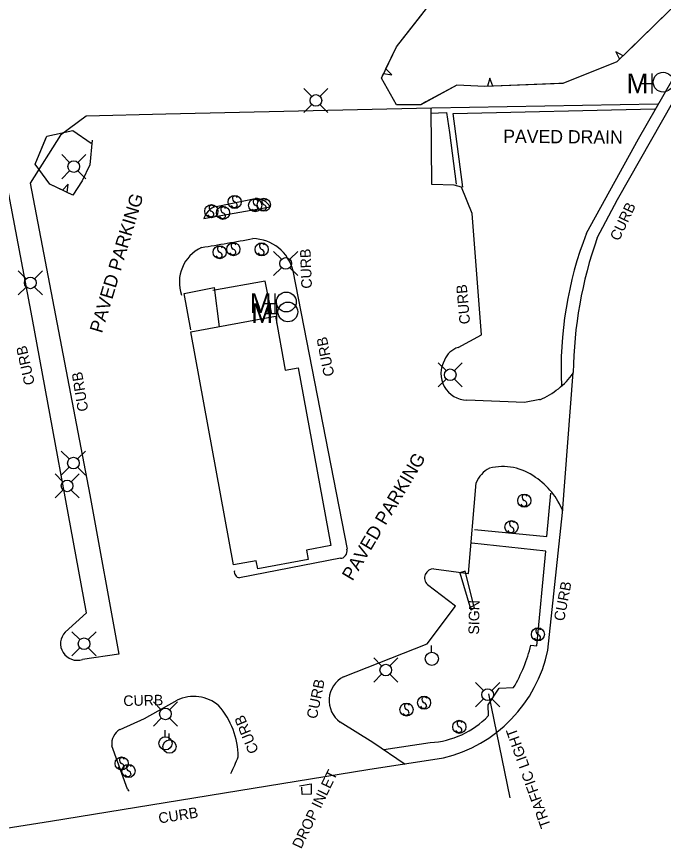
# Model space of a CAD drawing. Extents: x 978516 to 993312, y 1836504 to 1846212.
# Drawn here: x 980811.4 to 981056.7, y 1842395.6 to 1842711.2 of the extents above; entities that cross this region are included whole.
import ezdxf

# ---------------------------------------------------------------- set-up
doc = ezdxf.new("R2010")
doc.units = 0
for name, color, linetype in [('S_BUILDING', 7, 'Continuous'), ('S_CURB_ANNOT', 7, 'Continuous'), ('S_DROP_INLET', 7, 'Continuous'), ('S_DROP_INLET_ANNOT', 7, 'Continuous'), ('S_EDGE_PAVEMENT', 7, 'Continuous'), ('S_MANHOLE', 7, 'Continuous'), ('S_PARKING', 7, 'Continuous'), ('S_PARKING_ANNOT', 7, 'Continuous'), ('S_SIDE_DRAIN', 7, 'Continuous'), ('S_SIDE_DRAIN_ANNOT', 7, 'Continuous'), ('S_SIDEWALK', 7, 'Continuous'), ('S_SIGN', 7, 'Continuous'), ('S_SIGN_ANNOT', 7, 'Continuous'), ('S_TRAFFIC_SIGNAL_ANNOT', 7, 'Continuous'), ('S_TREE', 7, 'Continuous'), ('S_UTILITY_POLE', 7, 'Continuous')]:
    doc.layers.add(name, color=color, linetype=linetype)

msp = doc.modelspace()

# ---------------------------------------------------------------- linework, layer by layer
at = {"layer": 'S_BUILDING'}
for points in [[(980908.21, 1842598.49), (980905.73, 1842610.96), (980885.79, 1842607.39)], [(980877.53, 1842592.55), (980875, 1842606.27), (980886.27, 1842608.52), (980888.18, 1842593.58)]]:
    msp.add_lwpolyline(points, dxfattribs=at)
msp.add_lwpolyline([(980893.67, 1842503.41), (980877.45, 1842591.72), (980909.55, 1842597.62), (980913.31, 1842577.15), (980918.22, 1842578.05), (980930.58, 1842510.72), (980921.32, 1842509.02), (980921.98, 1842505.46), (980902.84, 1842501.95), (980902.28, 1842504.99)], close=True, dxfattribs=at)
at = {"layer": 'S_DROP_INLET'}
msp.add_lwpolyline([(980918.63, 1842419.74), (980923.06, 1842420.44), (980923.06, 1842416.57), (980919.74, 1842416.37), (980919.51, 1842419.19)], dxfattribs=at)
at = {"layer": 'S_EDGE_PAVEMENT'}
for points in [[(981031.55, 1842627.34), (981039.23, 1842641.83), (981060.58, 1842679.47), (981110.46, 1842767)], [(981012.83, 1842471.13), (981018.41, 1842523.29), (981022.5, 1842576.29)], [(980824.32, 1842406.28), (980944.59, 1842425.91), (980973.29, 1842430.24)], [(980524.62, 1842365.6), (980558.66, 1842367.27), (980597.02, 1842371.19), (980669.53, 1842381.26), (980744.06, 1842393.69), (980824.32, 1842406.28)]]:
    msp.add_lwpolyline(points, dxfattribs=at)
for centre, major_axis, ratio, start_param, end_param in [((981180.99, 1842574.54), (-113.32, -110.82), 0.999921, 5.16929, 5.497843), ((980960.93, 1842481.76), (20.64, -48.8), 0.999893, 6.118328, 7.251705)]:
    msp.add_ellipse(centre, major_axis=major_axis, ratio=ratio, start_param=start_param, end_param=end_param, dxfattribs=at)
at = {"layer": 'S_MANHOLE'}
for p, q in [((981052.38, 1842682.08), (981052.38, 1842689.58)), ((981048.2, 1842685.79), (981052.38, 1842685.79)), ((980909.5, 1842598.78), (980909.5, 1842606.28)), ((980905.32, 1842602.49), (980909.5, 1842602.49)), ((980910.09, 1842595.02), (980910.09, 1842602.53)), ((980905.91, 1842598.73), (980910.09, 1842598.73))]:
    msp.add_line(p, q, dxfattribs=at)
for centre in [(981056.57, 1842686.35), (980913.69, 1842603.05), (980914.28, 1842599.29)]:
    msp.add_circle(centre, 3.75, dxfattribs=at)
at = {"layer": 'S_PARKING'}
for points in [[(980887.08, 1842639.24), (980901.88, 1842642.3)], [(980907.56, 1842639.01), (980882.41, 1842634.5)], [(980936.86, 1842509.34), (980916.26, 1842614.83)], [(980969.66, 1842501.96), (980982.77, 1842500.13), (980985.72, 1842534.55)], [(980934.2, 1842505.94), (980895.99, 1842498.54)], [(980935.36, 1842460.99), (980967.1, 1842473.51), (980977.88, 1842487.83), (980967.17, 1842495.91)], [(980850.63, 1842441.03), (980859.88, 1842445.2), (980872.24, 1842452.12)], [(980958.71, 1842427.81), (980946.51, 1842436.13), (980934.07, 1842443.85)], [(980853.46, 1842418.39), (980847.49, 1842434.9)]]:
    msp.add_lwpolyline(points, dxfattribs=at)
for centre, major_axis, ratio, start_param, end_param in [((980901.96, 1842635.72), (-5.8, 3.1), 0.999538, 4.150074, 5.214841), ((980888.53, 1842633.41), (-5.68, -2.79), 0.947506, 4.508595, 5.62359), ((980733.88, 1843516.81), (1075.22, 173.66), 0.831132, 4.715509, 4.733637), ((980900.82, 1842611.18), (-7.8, 13.82), 0.999545, 4.430589, 5.756092), ((980887.48, 1842610.62), (-7.82, -12.18), 0.988235, 4.141992, 5.629403), ((980995.99, 1842520.73), (-19.25, 6.2), 0.986253, 4.374697, 5.286284), ((980994.83, 1842532.01), (-8.57, -5.2), 0.901415, 4.650783, 5.413506), ((980993.56, 1842514.3), (-19.71, 18.75), 0.978129, 4.272363, 4.889969), ((980934.93, 1842508.2), (0.98, 2.18), 0.703546, 3.296237, 5.544324), ((980896, 1842500.48), (1.72, -1.19), 0.902648, 3.42691, 5.2668), ((980969.51, 1842498.49), (-1.09, -3.31), 0.977699, 3.419053, 5.855111), ((980940, 1842452.02), (-5.93, -8.17), 0.999834, 4.247081, 6.282957), ((980878.56, 1842439.17), (-10.53, -9.89), 0.996769, 3.232884, 4.412907), ((980870.04, 1842432.13), (-9.81, 25.91), 0.904231, 4.330372, 5.093024), ((980853.08, 1842435.84), (-2.3, -5.52), 0.928617, 4.015662, 5.242393), ((980842.26, 1842450.52), (25.88, 51.05), 0.991344, 4.703144, 4.823816), ((980878.25, 1842434.19), (46.63, -43.85), 0.447951, 4.599041, 4.61275)]:
    msp.add_ellipse(centre, major_axis=major_axis, ratio=ratio, start_param=start_param, end_param=end_param, dxfattribs=at)
at = {"layer": 'S_SIDE_DRAIN'}
for points in [[(981054.53, 1842678.06), (980968.82, 1842676.49)], [(980968.39, 1842674.65), (980974.38, 1842674.85), (980975.6, 1842667.31), (980978.07, 1842647.73)], [(980980.68, 1842646.51), (980976.96, 1842674.54), (981053.46, 1842676.2)]]:
    msp.add_lwpolyline(points, dxfattribs=at)
at = {"layer": 'S_SIDEWALK'}
for points in [[(981027.52, 1842629.11), (981047.19, 1842664.94), (981106.16, 1842767.52), (981121.33, 1842795.8), (981134.18, 1842821.16)], [(980978.84, 1842585.8), (980987.69, 1842590.55), (980984.14, 1842636.64), (980980.1, 1842646.57), (980977.35, 1842647.35), (980968.91, 1842647.53), (980968.67, 1842676.46), (980868.03, 1842674.25), (980837.84, 1842673.51), (980828.02, 1842666.26), (980816.57, 1842648.09), (980839.21, 1842529.97), (980850.2, 1842469.57), (980836.38, 1842467.56)], [(980829.85, 1842477.96), (980837.9, 1842485.24), (980817.29, 1842597.14), (980806.75, 1842653.32), (980805.3, 1842653.29), (980794.4, 1842635.84), (980776.08, 1842633.32), (980752.36, 1842656.22), (980651.09, 1842637.12), (980652.36, 1842630.03)], [(981009.87, 1842566.03), (981004.02, 1842564.98), (980982.17, 1842565.83)], [(980985, 1842516.78), (981012.43, 1842514.22), (981013.96, 1842530.54)], [(981006.42, 1842473), (981008.72, 1842472.79), (981012.05, 1842508.62), (980984.09, 1842511.63)], [(980990.29, 1842446.16), (980990.26, 1842450.32), (980994.41, 1842456.7), (980999.86, 1842456.89)], [(980950.63, 1842433.39), (980968.28, 1842436.06)]]:
    msp.add_lwpolyline(points, dxfattribs=at)
msp.add_arc((980980.97, 1842578.36), 7.73, 106.0219, 159.8527, dxfattribs=at)
for centre, major_axis, ratio, start_param, end_param in [((981157.25, 1842578.77), (-52.54, -130.59), 0.988615, 4.724682, 5.143877), ((980982.4, 1842575.93), (-1.64, -9.97), 0.996873, 4.346081, 6.424342), ((980998.11, 1842593.71), (25.91, 15.57), 0.994921, 4.573682, 5.113944), ((980834.41, 1842473.58), (1.05, -6.24), 0.999254, 3.781569, 6.433024), ((980949.71, 1842486.43), (33.27, 48.58), 0.988426, 4.779839, 5.07656), ((980966.41, 1842468.56), (32.31, 7.6), 0.98053, 4.541897, 5.289406)]:
    msp.add_ellipse(centre, major_axis=major_axis, ratio=ratio, start_param=start_param, end_param=end_param, dxfattribs=at)
at = {"layer": 'S_SIGN'}
msp.add_lwpolyline([(980985.06, 1842487.06), (980981.45, 1842501.06), (980979.44, 1842500.37), (980983.66, 1842486.32), (980985.17, 1842487.24)], dxfattribs=at)
for centre in [(980894.11, 1842640.96), (980901.88, 1842639.71), (980905.16, 1842639.91), (980885.27, 1842637.47), (980889.68, 1842636.84), (980888.42, 1842621.9), (980893.61, 1842623.03), (980904.34, 1842622.99), (981003.93, 1842527.77), (980999.06, 1842517.75), (981009.09, 1842477.09), (980965.93, 1842451.18), (980959.28, 1842448.57), (980979.29, 1842442.03), (980851.25, 1842428.13), (980853.84, 1842425.32)]:
    msp.add_circle(centre, 2.49, dxfattribs=at)
for centre, radius, start, end in [((980894.8, 1842642.29), 1.5, 167.1196, 241.9813), ((980894.19, 1842642.23), 0.95, 16.5258, 156.8957), ((980901.95, 1842640.98), 0.95, 16.5258, 156.8957), ((980905.23, 1842641.18), 0.95, 16.5258, 156.8957), ((980885.96, 1842638.8), 1.5, 167.1196, 241.9813), ((980885.34, 1842638.74), 0.95, 16.5258, 156.8957), ((980890.36, 1842638.16), 1.5, 167.1196, 241.9813), ((980889.75, 1842638.11), 0.95, 16.5258, 156.8957), ((980893.96, 1842640.14), 1.28, 204.641, 335.359), ((980893.7, 1842639.62), 1.4, 358.6529, 73.7063), ((980902.57, 1842641.04), 1.5, 167.1196, 241.9813), ((980901.47, 1842638.37), 1.4, 358.6529, 73.7063), ((980905, 1842639.09), 1.28, 204.641, 335.359), ((980905.84, 1842641.23), 1.5, 167.1196, 241.9813), ((980904.74, 1842638.57), 1.4, 358.6529, 73.7063), ((980885.12, 1842636.65), 1.28, 204.641, 335.359), ((980884.86, 1842636.13), 1.4, 358.6529, 73.7063), ((980889.52, 1842636.01), 1.28, 204.641, 335.359), ((980889.26, 1842635.5), 1.4, 358.6529, 73.7063), ((980901.73, 1842638.89), 1.28, 204.641, 335.359), ((980889.1, 1842623.22), 1.5, 167.1196, 241.9813), ((980888.49, 1842623.17), 0.95, 16.5258, 156.8957), ((980894.29, 1842624.36), 1.5, 167.1196, 241.9813), ((980893.68, 1842624.3), 0.95, 16.5258, 156.8957), ((980893.19, 1842621.69), 1.4, 358.6529, 73.7063), ((980905.02, 1842624.32), 1.5, 167.1196, 241.9813), ((980904.41, 1842624.26), 0.95, 16.5258, 156.8957), ((980903.93, 1842621.65), 1.4, 358.6529, 73.7063), ((980888.27, 1842621.07), 1.28, 204.641, 335.359), ((980888.01, 1842620.56), 1.4, 358.6529, 73.7063), ((980893.45, 1842622.21), 1.28, 204.641, 335.359), ((980904.19, 1842622.17), 1.28, 204.641, 335.359), ((981004.62, 1842529.09), 1.5, 167.1196, 241.9813), ((981004.01, 1842529.04), 0.95, 16.5258, 156.8957), ((981003.78, 1842526.95), 1.28, 204.641, 335.359), ((981003.52, 1842526.43), 1.4, 358.6529, 73.7063), ((980999.75, 1842519.07), 1.5, 167.1196, 241.9813), ((980999.14, 1842519.02), 0.95, 16.5258, 156.8957), ((980998.91, 1842516.93), 1.28, 204.641, 335.359), ((980998.65, 1842516.41), 1.4, 358.6529, 73.7063), ((981009.77, 1842478.42), 1.5, 167.1196, 241.9813), ((981009.16, 1842478.36), 0.95, 16.5258, 156.8957), ((981008.94, 1842476.27), 1.28, 204.641, 335.359), ((981008.68, 1842475.75), 1.4, 358.6529, 73.7063), ((980966.61, 1842452.51), 1.5, 167.1196, 241.9813), ((980966, 1842452.45), 0.95, 16.5258, 156.8957), ((980959.96, 1842449.9), 1.5, 167.1196, 241.9813), ((980959.35, 1842449.84), 0.95, 16.5258, 156.8957), ((980965.77, 1842450.36), 1.28, 204.641, 335.359), ((980965.51, 1842449.84), 1.4, 358.6529, 73.7063), ((980959.12, 1842447.75), 1.28, 204.641, 335.359), ((980958.86, 1842447.23), 1.4, 358.6529, 73.7063), ((980979.97, 1842443.36), 1.5, 167.1196, 241.9813), ((980979.36, 1842443.3), 0.95, 16.5258, 156.8957), ((980979.13, 1842441.21), 1.28, 204.641, 335.359), ((980978.87, 1842440.69), 1.4, 358.6529, 73.7063), ((980851.33, 1842429.4), 0.95, 16.5258, 156.8957), ((980851.94, 1842429.45), 1.5, 167.1196, 241.9813), ((980850.84, 1842426.79), 1.4, 358.6529, 73.7063), ((980853.91, 1842426.59), 0.95, 16.5258, 156.8957), ((980851.1, 1842427.3), 1.28, 204.641, 335.359), ((980853.69, 1842424.5), 1.28, 204.641, 335.359), ((980854.53, 1842426.64), 1.5, 167.1196, 241.9813), ((980853.43, 1842423.98), 1.4, 358.6529, 73.7063)]:
    msp.add_arc(centre, radius, start, end, dxfattribs=at)
at = {"layer": 'S_TREE'}
for p, q in [((981041.41, 1842696.39), (981038.64, 1842697.88)), ((981038.64, 1842697.88), (981040, 1842695.02)), ((980950.59, 1842689.62), (980953.7, 1842689.18)), ((980953.7, 1842689.18), (980951.44, 1842691.4)), ((980990.92, 1842687.82), (980990.01, 1842684.79)), ((980991.98, 1842684.86), (980990.92, 1842687.82)), ((980830.98, 1842647.69), (980828.77, 1842645.42)), ((980830.55, 1842644.58), (980830.98, 1842647.69))]:
    msp.add_line(p, q, dxfattribs=at)
for points in [[(980989.44, 1842722.32), (981031.7, 1842724.95), (981040.68, 1842730.39), (981046.28, 1842742.05), (981052.48, 1842762.95), (981056.17, 1842779.93), (981064.5, 1842786.04), (981079.94, 1842780.75), (981087.04, 1842766.99), (981080.73, 1842748.79), (981062.74, 1842717.21), (981039.04, 1842694.09), (981018.5, 1842685.87), (980988.93, 1842684.75), (980978.38, 1842685.22), (980964.65, 1842677.82), (980955.47, 1842677.72), (980949.76, 1842687.92), (980955.46, 1842699.77), (980970.57, 1842719.07), (980986.58, 1842722.58)], [(980951.44, 1842691.4), (980955.46, 1842699.77), (980965.14, 1842712.14)], [(981059.3, 1842713.85), (981041.41, 1842696.39)], [(981040, 1842695.02), (981039.04, 1842694.09), (981018.5, 1842685.87), (981016.96, 1842685.81)], [(980966.62, 1842678.88), (980964.65, 1842677.82), (980955.47, 1842677.72), (980949.76, 1842687.92), (980950.59, 1842689.62)], [(981016.96, 1842685.81), (980991.98, 1842684.86)], [(980990.01, 1842684.79), (980988.93, 1842684.75), (980978.38, 1842685.22), (980966.62, 1842678.88)], [(980840.12, 1842664.32), (980839.23, 1842655), (980836.33, 1842648.98), (980832.73, 1842643.55), (980824.01, 1842647.67), (980818.42, 1842655.32), (980822.85, 1842665.85), (980832.74, 1842668.07), (980839.75, 1842663.28)], [(980822.4, 1842664.77), (980822.85, 1842665.85), (980832.74, 1842668.07), (980839.75, 1842663.28)], [(980828.77, 1842645.42), (980824.01, 1842647.67), (980818.42, 1842655.32), (980822.4, 1842664.77)], [(980840.12, 1842664.32), (980839.23, 1842655), (980836.33, 1842648.98), (980832.73, 1842643.55), (980830.55, 1842644.58)]]:
    msp.add_lwpolyline(points, dxfattribs=at)
at = {"layer": 'S_UTILITY_POLE'}
for p, q in [((980923.3, 1842680.99), (980920.32, 1842683.98)), ((980926.48, 1842680.99), (980929.46, 1842683.98)), ((980923.3, 1842677.82), (980920.32, 1842674.83)), ((980926.48, 1842677.82), (980929.46, 1842674.83)), ((980831.49, 1842655.94), (980828.51, 1842658.92)), ((980834.67, 1842655.94), (980837.65, 1842658.92)), ((980831.49, 1842652.76), (980828.51, 1842649.78)), ((980834.67, 1842652.76), (980837.65, 1842649.78)), ((980911.85, 1842619.22), (980908.86, 1842622.21)), ((980915.02, 1842619.22), (980918.01, 1842622.21)), ((980815.04, 1842611.88), (980812.06, 1842614.87)), ((980818.22, 1842611.88), (980821.21, 1842614.87)), ((980911.85, 1842616.05), (980908.86, 1842613.06)), ((980915.02, 1842616.05), (980918.01, 1842613.06)), ((980815.04, 1842608.7), (980812.06, 1842605.72)), ((980818.22, 1842608.7), (980821.21, 1842605.72)), ((980974.25, 1842577.04), (980971.27, 1842580.02)), ((980977.43, 1842577.04), (980980.42, 1842580.02)), ((980974.25, 1842573.86), (980971.27, 1842570.87)), ((980977.43, 1842573.86), (980980.42, 1842570.87)), ((980831.36, 1842543.56), (980828.38, 1842546.55)), ((980834.54, 1842543.56), (980837.53, 1842546.55)), ((980828.98, 1842534.95), (980826, 1842537.94)), ((980831.36, 1842540.39), (980828.38, 1842537.4)), ((980832.16, 1842534.95), (980835.14, 1842537.94)), ((980834.54, 1842540.39), (980837.53, 1842537.4)), ((980828.98, 1842531.78), (980826, 1842528.79)), ((980832.16, 1842531.78), (980835.14, 1842528.79)), ((980835.39, 1842475.1), (980832.41, 1842478.08)), ((980838.57, 1842475.1), (980841.55, 1842478.08)), ((980835.39, 1842471.92), (980832.41, 1842468.93)), ((980838.57, 1842471.92), (980841.55, 1842468.93)), ((980968.71, 1842470.36), (980968.71, 1842472.84)), ((980949.83, 1842465.14), (980946.84, 1842468.13)), ((980953, 1842465.14), (980955.99, 1842468.13)), ((980949.83, 1842461.96), (980946.84, 1842458.98)), ((980953, 1842461.96), (980955.99, 1842458.98)), ((980988.45, 1842455.81), (980985.47, 1842458.79)), ((980991.63, 1842455.81), (980994.61, 1842458.79)), ((980988.45, 1842452.63), (980985.47, 1842449.65)), ((980991.63, 1842452.63), (980994.61, 1842449.65)), ((980866.25, 1842448.52), (980863.27, 1842451.5)), ((980869.43, 1842448.52), (980872.41, 1842451.5)), ((980866.25, 1842445.34), (980863.27, 1842442.35)), ((980869.43, 1842445.34), (980872.41, 1842442.35)), ((980867.74, 1842438.32), (980867.74, 1842440.8)), ((980869.25, 1842437.06), (980869.25, 1842439.54))]:
    msp.add_line(p, q, dxfattribs=at)
msp.add_lwpolyline([(980990.29, 1842454.57), (980998.47, 1842415.07)], dxfattribs=at)
for centre, radius in [((980924.9, 1842679.41), 2.21), ((980833.09, 1842654.36), 2.21), ((980913.44, 1842617.64), 2.21), ((980816.64, 1842610.3), 2.21), ((980975.85, 1842575.45), 2.21), ((980832.96, 1842541.98), 2.21), ((980830.58, 1842533.37), 2.21), ((980836.99, 1842473.52), 2.21), ((980968.85, 1842467.84), 2.5), ((980951.42, 1842463.56), 2.21), ((980990.05, 1842454.23), 2.21), ((980867.85, 1842446.94), 2.21), ((980867.88, 1842435.8), 2.5), ((980869.4, 1842434.55), 2.5)]:
    msp.add_circle(centre, radius, dxfattribs=at)

# ---------------------------------------------------------------- texts
at = {"layer": 'S_CURB_ANNOT'}
for rotation, p in [(64.6211, (981039.82, 1842625.88)), (92.1551, (980923.42, 1842608.18)), (95.1111, (980983.41, 1842594.8)), (101.1492, (980931.93, 1842575.27)), (102.6384, (980818.39, 1842572.03)), (99.1726, (980838.64, 1842561.88)), (79.1315, (981019.01, 1842481.87)), (78.3683, (980925.24, 1842444.82)), (1.2221, (980851.92, 1842449.9)), (112.4459, (980903.32, 1842432.88)), (8.9093, (980865.53, 1842405.38))]:
    msp.add_text('CURB', height=4, rotation=rotation, dxfattribs=at).set_placement(p)
at = {"layer": 'S_DROP_INLET_ANNOT'}
msp.add_text('DROP INLET', height=4, rotation=64.3321, dxfattribs=at).set_placement((980919.32, 1842395.54))
at = {"layer": 'S_MANHOLE'}
for p in [(981042.69, 1842682.17), (980899.81, 1842598.87), (980900.4, 1842595.12)]:
    msp.add_text('M', height=7.46, dxfattribs=at).set_placement(p)
at = {"layer": 'S_PARKING_ANNOT'}
for rotation, p in [(73.2231, (980843.8, 1842590.98)), (59.2574, (980938.77, 1842497.05))]:
    msp.add_text('PAVED PARKING', height=5.0005, rotation=rotation, dxfattribs=at).set_placement(p)
at = {"layer": 'S_SIDE_DRAIN_ANNOT'}
msp.add_text('PAVED DRAIN', height=5.0005, rotation=359.56, dxfattribs=at).set_placement((980995.93, 1842663.37))
at = {"layer": 'S_SIGN_ANNOT'}
msp.add_text('SIGN', height=4, rotation=88.8951, dxfattribs=at).set_placement((980986.74, 1842476.96))
at = {"layer": 'S_TRAFFIC_SIGNAL_ANNOT'}
msp.add_text('TRAFFIC LIGHT', height=4.0004, rotation=109.6948, dxfattribs=at).set_placement((981014.07, 1842404.5))

doc.saveas('drawing.dxf')
